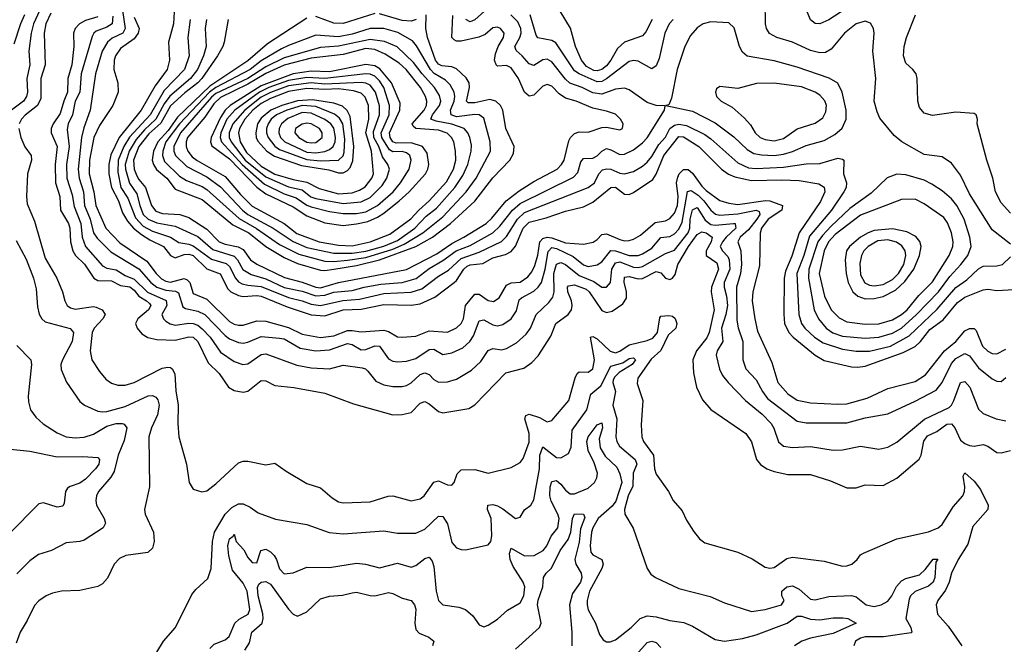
# Model space of a CAD drawing. Header units: inches. Extents: x 1173000 to 1307049, y 522583 to 678455.
# Tile 613 of 617: x 1244965 to 1249303, y 661476 to 664229. Entities that reach past the tile are written whole.
import ezdxf

# ---------------------------------------------------------------- set-up
doc = ezdxf.new("R2010")
doc.units = ezdxf.units.IN
doc.header["$MEASUREMENT"] = 0
doc.layers.add('B2646', color=7, linetype='Continuous')

msp = doc.modelspace()

# ---------------------------------------------------------------- linework, layer by layer
at = {"layer": 'B2646', "color": 5}
for points, elevation in [([(1249330, 663239.2), (1249250, 663303.1), (1249150, 663460.8), (1249110, 663543.9), (1249070, 663597.2), (1249030, 663624.5), (1248950, 663634.4), (1248851.2, 663691.2), (1248817.9, 663717.9), (1248755, 663795), (1248742.8, 663822.8), (1248730.6, 663870), (1248736.9, 663970), (1248724.7, 664090), (1248729.8, 664170), (1248727.1, 664190), (1248713.3, 664213.3), (1248690, 664222.6), (1248650, 664209.9), (1248599.4, 664170), (1248541, 664099), (1248515.2, 664084.8), (1248490, 664082.5), (1248450, 664093.7), (1248369.9, 664129.9), (1248300.5, 664150), (1248268.5, 664168.5), (1248255, 664190), (1248250.6, 664210), (1248249.8, 664309.8)], 1240), ([(1248650, 664306.5), (1248530, 664228.4), (1248490, 664211.3), (1248470, 664211.8), (1248450, 664228.4), (1248431.3, 664271.3)], 1220), ([(1245052.7, 664267.3), (1245025.8, 664210), (1245015.6, 664170), (1245006.4, 664090), (1245010.1, 664030), (1244997.1, 663970), (1245000.3, 663910), (1244996.1, 663890), (1244982.7, 663870), (1244929.6, 663830.4)], 1060), ([(1244987.2, 664250), (1244968.9, 664210), (1244939.4, 664120.6)], 1040), ([(1245102.1, 664257.9), (1245081.1, 664210), (1245073.5, 664170), (1245078.3, 664030), (1245059.3, 663970), (1245058.1, 663881.9), (1245043.4, 663850), (1244990, 663807.8), (1244972.9, 663790), (1244963.2, 663770)], 1080), ([(1245418.5, 664270), (1245430.4, 664190), (1245419.4, 664170), (1245373.2, 664146.8), (1245352.4, 664130), (1245328.5, 664090), (1245299.7, 663990), (1245276.6, 663830), (1245248, 663752), (1245237.8, 663710), (1245222.4, 663570), (1245227.6, 663530), (1245246, 663470), (1245250.5, 663410), (1245276.4, 663350), (1245290, 663289), (1245306.6, 663266.6), (1245366.4, 663206.4), (1245490.4, 663130.4), (1245543.1, 663070), (1245570, 663050.3), (1245610, 663036.3), (1245652.6, 663032.6), (1245665.6, 663025.5), (1245684.1, 662964.1), (1245695.8, 662955.8), (1245750, 662944.3), (1245781.8, 662930), (1245870, 662837.6), (1245890, 662823.1), (1245930, 662807), (1245950, 662804.1), (1245970, 662807.6), (1246030, 662833.2), (1246110, 662825.4), (1246130, 662821.8), (1246201.5, 662781.5), (1246270, 662769.4), (1246330, 662773.3), (1246410, 662801.6), (1246430, 662797.7), (1246470, 662773.8), (1246490, 662776.1), (1246530, 662792.1), (1246550, 662790.6), (1246590, 662734.2), (1246610, 662723.5), (1246630, 662721.3), (1246670, 662724.2), (1246710, 662735.6), (1246770, 662775.7), (1246790, 662776.6), (1246830, 662753.4), (1246870, 662760.1), (1246917.9, 662782.1), (1246949.3, 662810.7), (1246964.1, 662835.9), (1246990, 662902), (1247010, 662905.5), (1247050, 662884.8), (1247070, 662879.9), (1247094.7, 662885.3), (1247130, 662910.1), (1247153.9, 662946.1), (1247166.2, 662993.8), (1247176.4, 663003.6), (1247230, 663032.6), (1247250.4, 663050), (1247264.6, 663070), (1247280.6, 663130), (1247293, 663207), (1247310, 663224.5), (1247330, 663221.1), (1247404.6, 663184.6), (1247450, 663148.2), (1247470, 663141.1), (1247510, 663148.4), (1247530, 663161.2), (1247570, 663211.9), (1247590, 663210.9), (1247650, 663190.1), (1247689.7, 663190.3), (1247710, 663197.3), (1247750, 663221.6), (1247790, 663268.5), (1247830, 663273.5), (1247850, 663284.6), (1247870, 663306.3), (1247884, 663336), (1247908.2, 663471.8), (1247924.2, 663475.8), (1247955.2, 663455.2), (1247980.2, 663430), (1248010, 663388.8), (1248031.4, 663371.4), (1248050, 663367.5), (1248130, 663372.7), (1248210, 663390.2), (1248223.8, 663383.8), (1248226, 663370), (1248212.5, 663350), (1248176.8, 663303.2), (1248139.5, 663270), (1248129.7, 663250), (1248142.3, 663210), (1248146.1, 663150), (1248141.2, 663110), (1248124.1, 663050), (1248125.4, 662905.4), (1248130.4, 662870.4), (1248151, 662810), (1248150.8, 662730), (1248165, 662690), (1248210, 662641.8), (1248237.5, 662590), (1248259.4, 662559.4), (1248390, 662459.6), (1248430, 662452.1), (1248610, 662452.8), (1248690, 662474.6), (1248790, 662492.1), (1248910, 662547.3), (1249003.3, 662596.7), (1249029.6, 662630.4), (1249070, 662714), (1249090, 662735.5), (1249130, 662757.8), (1249150, 662748.1), (1249190, 662695), (1249250, 662645.9), (1249270, 662636.1), (1249290, 662634.3), (1249310, 662652.5)], 1160), ([(1245647.7, 664290), (1245643.7, 664210), (1245620.7, 664130), (1245626.2, 664050), (1245614.9, 664010), (1245563, 663937), (1245500.5, 663830), (1245403.4, 663710), (1245367, 663633), (1245358.5, 663590), (1245358.9, 663550), (1245369.6, 663489.6), (1245400.7, 663430), (1245418.3, 663378.3), (1245440.8, 663340.8), (1245467.1, 663310), (1245501.9, 663281.9), (1245538.7, 663258.7), (1245599.7, 663230), (1245630.1, 663190), (1245650, 663179.1), (1245690, 663194.6), (1245710, 663196.3), (1245730, 663189.1), (1245790, 663130.9), (1245849.3, 663109.3), (1245882.4, 663042.4), (1245895.8, 663030), (1245930, 663012.7), (1245950, 663008.5), (1246010, 663013.3), (1246030, 663010.3), (1246144.2, 662964.2), (1246250, 662928), (1246310, 662923.9), (1246390, 662949.6), (1246470, 662952.5), (1246570, 662973.6), (1246690, 662970.9), (1246730, 662977.4), (1246794.6, 663005.4), (1246879, 663070), (1246890, 663079.5), (1246921.7, 663130), (1246937.1, 663142.9), (1246950, 663148.9), (1247005.5, 663154.5), (1247050, 663180.1), (1247106, 663194), (1247130, 663206.9), (1247150, 663230.7), (1247182.9, 663310), (1247210, 663336.5), (1247285, 663355), (1247370, 663385.1), (1247450, 663404.1), (1247490, 663425.2), (1247570, 663489.1), (1247590, 663490.5), (1247630, 663460.4), (1247650, 663458.4), (1247670, 663467.9), (1247755.1, 663524.9), (1247770, 663548.6), (1247803.2, 663630), (1247870, 663714.1), (1247890, 663712.3), (1247958.2, 663670), (1248058.1, 663570), (1248088.4, 663548.4), (1248115.9, 663535.9), (1248190, 663519.5), (1248323.6, 663523.6), (1248400, 663520), (1248485.9, 663505.9), (1248510.4, 663490.4), (1248511.9, 663470), (1248493, 663427), (1248399, 663290), (1248366.7, 663186.7), (1248339.4, 663120.6), (1248333.3, 663090), (1248331.9, 662931.9), (1248335.6, 662890), (1248353.5, 662850), (1248372.4, 662830), (1248470, 662750.9), (1248510, 662726.7), (1248630, 662698.9), (1248657.5, 662697.5), (1248690, 662702.7), (1248858.3, 662761.7), (1248910, 662789.4), (1248934.5, 662810), (1248975.9, 662864.1), (1249033.8, 662906.2), (1249097.8, 662982.2), (1249130, 663005.7), (1249210, 663037.7), (1249230, 663041.1), (1249270, 663035.1), (1249370, 663040.7)], 1220), ([(1245788, 664230), (1245782.1, 664190), (1245786.3, 664110), (1245776, 664070), (1245748.5, 664010), (1245717.3, 663970), (1245627.5, 663892.5), (1245602.1, 663857.9), (1245565.8, 663790), (1245516, 663744), (1245478.5, 663701.5), (1245447.8, 663650), (1245430, 663590), (1245431.7, 663570), (1245449.1, 663509.1), (1245481.3, 663461.3), (1245494.4, 663410), (1245510, 663371), (1245530.9, 663350), (1245570, 663333.1), (1245650, 663319.4), (1245750, 663274), (1245816.8, 663216.8), (1245910, 663186.5), (1245925, 663170), (1245948.4, 663128.4), (1245985.6, 663105.6), (1246050, 663087.4), (1246130, 663049.3), (1246210, 663031.9), (1246270, 663012.3), (1246310, 663015.4), (1246350, 663027.7), (1246430, 663035.1), (1246483.1, 663050), (1246556.9, 663063.1), (1246650, 663070.3), (1246711.5, 663088.5), (1246770, 663133.1), (1246830, 663167.6), (1246888.8, 663210), (1246950, 663234.2), (1247050.1, 663289.9), (1247080.9, 663319.1), (1247136.2, 663390), (1247170, 663418.6), (1247404.8, 663535.2), (1247424.7, 663555.3), (1247438.2, 663601.8), (1247450, 663616.6), (1247490, 663617.9), (1247510, 663628.4), (1247530, 663649.6), (1247550, 663661.1), (1247570, 663655.8), (1247610, 663634.9), (1247630, 663636), (1247670, 663655.7), (1247710, 663686.1), (1247730, 663707.5), (1247806.3, 663830), (1247809, 663849), (1247770, 663850.7), (1247730, 663863.4), (1247650, 663919.2), (1247630, 663926.9), (1247590, 663923.4), (1247530, 663900.8), (1247490, 663906.1), (1247443, 663930), (1247389.3, 663949.3), (1247370, 663967.2), (1247310, 664042.7), (1247290, 664054.8), (1247270, 664051.9), (1247230, 664026.6), (1247210, 664034.5), (1247179.6, 664070), (1247152.5, 664092.5), (1247147, 664110), (1247169.3, 664150), (1247175.4, 664170), (1247174, 664190), (1247159.5, 664219.5), (1247128.8, 664250)], 1260), ([(1246230, 664236.2), (1246057.3, 664122.7), (1245970, 664047.1), (1245803.4, 663936.6), (1245660, 663800), (1245619, 663741), (1245573.9, 663690), (1245554.8, 663650), (1245549.4, 663610), (1245555, 663590), (1245568.9, 663568.9), (1245614.1, 663530), (1245650, 663482.1), (1245770, 663436.5), (1245904.3, 663324.3), (1245975.2, 663290), (1246050, 663229.3), (1246130, 663180.2), (1246190, 663154.7), (1246290, 663125.4), (1246310, 663123.4), (1246350, 663129.3), (1246450, 663145.6), (1246550, 663171.3), (1246711.2, 663230), (1246783.8, 663270), (1246863.3, 663330), (1246970.9, 663429.1), (1247050, 663532), (1247124.2, 663610), (1247141.1, 663638.9), (1247143.8, 663670), (1247107.8, 663750), (1247093.9, 663830), (1247084.1, 663850), (1247062.7, 663870), (1247037.4, 663877.4), (1246970, 663862.8), (1246942, 663862), (1246933.9, 663870), (1246947.6, 663930), (1246945, 663950), (1246933.1, 663973.1), (1246890, 664012.4), (1246870, 664020.9), (1246825.1, 664025.1), (1246810, 664032.3), (1246796.9, 664050), (1246762.3, 664150), (1246755.3, 664190), (1246755.8, 664250)], 1320), ([(1246530, 664255.6), (1246390, 664212.8), (1246350, 664213.8), (1246270, 664242.3)], 1320), ([(1246711.7, 664230), (1246690, 664222.2), (1246650, 664225.2), (1246550, 664254.5)], 1320), ([(1247013.4, 664266.6), (1246970, 664228), (1246950, 664219.9), (1246930.4, 664230.4)], 1260), ([(1247844, 664230), (1247827.3, 664210), (1247807.1, 664170), (1247782.8, 664057.2), (1247770, 664024.8), (1247750, 664012.5), (1247690, 664046), (1247670, 664048.8), (1247650, 664043.9), (1247550, 663968.7), (1247530, 663957), (1247510, 663954.5), (1247429.8, 663989.8), (1247410, 664002.9), (1247327, 664127), (1247310, 664137.3), (1247248.7, 664148.7), (1247241.3, 664161.3), (1247215.1, 664250)], 1240), ([(1247751.8, 664230), (1247724.4, 664175.6), (1247710, 664157.2), (1247630, 664129.4), (1247598.8, 664101.2), (1247570, 664050), (1247550, 664025.2), (1247530, 664009.5), (1247510, 664002.8), (1247494.4, 664005.6), (1247461.9, 664021.9), (1247440.1, 664050), (1247414.1, 664110), (1247391.4, 664191.4), (1247346.3, 664266.3)], 1220), ([(1249330, 663376.8), (1249290, 663421.2), (1249264.9, 663470), (1249253.3, 663530), (1249226.6, 663610), (1249183.8, 663770), (1249185.4, 663790), (1249179.5, 663810), (1249170, 663815.4), (1249090, 663821.5), (1248986.3, 663806.3), (1248950, 663817.6), (1248930, 663842), (1248922.5, 663870), (1248919.8, 663970), (1248914.5, 663990), (1248900.5, 664010), (1248870, 664037.6), (1248859.4, 664070), (1248862.7, 664110), (1248872.5, 664150), (1248912.4, 664250)], 1220), ([(1245310, 664241.8), (1245255.3, 664224.7), (1245228.7, 664211.3), (1245209.5, 664190.5), (1245202.7, 664170), (1245204.5, 664110), (1245194.5, 664030), (1245177, 663970), (1245175.8, 663910), (1245159.3, 663870), (1245144.5, 663815.5), (1245113, 663770), (1245104.6, 663750), (1245103.7, 663730), (1245130.1, 663670), (1245121.5, 663590), (1245123.6, 663510), (1245142.8, 663450), (1245145.7, 663390), (1245180.8, 663330), (1245186.5, 663310), (1245189.8, 663249.8), (1245199.1, 663210), (1245210.9, 663190), (1245251.7, 663151.7), (1245291.8, 663090), (1245310, 663079.9), (1245370, 663077.4), (1245410, 663057.6), (1245450, 663051.8), (1245470, 663037.1), (1245490.1, 663010), (1245524.7, 662990), (1245537.6, 662977.6), (1245543.3, 662970), (1245532.3, 662950), (1245485.9, 662910), (1245476.1, 662890), (1245483, 662870), (1245503.8, 662843.8), (1245530, 662827.8), (1245570, 662819.7), (1245650, 662817.2), (1245710, 662831.7), (1245730, 662829.1), (1245750.1, 662810), (1245796, 662716), (1245844.1, 662670), (1245885.4, 662610), (1245910, 662594.5), (1245950, 662586.9), (1245970, 662591.7), (1246030, 662638.3), (1246050, 662637.7), (1246090, 662616.3), (1246172.6, 662607.4), (1246310, 662583.3), (1246435.6, 662535.6), (1246610, 662487.7), (1246650, 662489.4), (1246690, 662497.4), (1246730, 662538.4), (1246750, 662546), (1246770, 662535.5), (1246810, 662501.9), (1246830, 662496.6), (1246943.9, 662516.1), (1246970, 662531), (1247107, 662673), (1247187.2, 662692.8), (1247221.8, 662718.2), (1247250, 662747.8), (1247305.6, 662834.4), (1247327.6, 662890), (1247382.5, 662930), (1247396, 662950), (1247399.8, 662970), (1247397.2, 662990), (1247380.2, 663030), (1247379.5, 663050), (1247383.9, 663056.1), (1247410, 663060.1), (1247461.3, 663041.3), (1247474.6, 663030), (1247530, 662946.7), (1247550, 662938.9), (1247576.2, 662943.8), (1247623, 662977), (1247638.5, 663001.5), (1247638.7, 663030), (1247628.1, 663071.9), (1247630, 663094.7), (1247650, 663096.5), (1247690, 663087), (1247710, 663088.3), (1247770, 663119.7), (1247790, 663113.4), (1247810, 663089.2), (1247830, 663083.4), (1247842, 663090), (1247853.7, 663106.4), (1247864.9, 663150), (1247912.5, 663230), (1247950, 663282.7), (1247970, 663294.7), (1247990, 663289.7), (1248016.2, 663270), (1248011.3, 663250), (1247990.3, 663210), (1247990.1, 663190), (1248036.8, 663156.8), (1248043.8, 663130), (1248012.6, 663050), (1248011.9, 663030), (1248025.5, 662950), (1248003.3, 662850), (1247993.2, 662826.8), (1247947.6, 662770), (1247931.6, 662730), (1247933.3, 662673.3), (1247947.5, 662610), (1247974.3, 662554.3), (1248010.8, 662510.8), (1248165.3, 662405.3), (1248189, 662369), (1248211.6, 662290), (1248229.3, 662269.3), (1248257.7, 662250), (1248290, 662238.2), (1248350, 662225.3), (1248450, 662223.9), (1248537, 662197), (1248610, 662165.4), (1248650, 662165.6), (1248690, 662179.3), (1248770, 662176.8), (1248830, 662208.7), (1248927.9, 662292.1), (1248936.6, 662310), (1248949.1, 662370.9), (1248965.4, 662394.6), (1249006.5, 662413.5), (1249050, 662446.5), (1249070, 662447.4), (1249085.7, 662430), (1249110, 662376.1), (1249130, 662360.8), (1249150, 662352.9), (1249170, 662350.1), (1249210, 662356.1), (1249230.1, 662350.1), (1249270, 662322.1), (1249290, 662320.3), (1249330, 662330.9)], 1120), ([(1245375.6, 664244.4), (1245372.3, 664210), (1245350, 664195.3), (1245302.3, 664177.7), (1245292.4, 664170), (1245285.1, 664154.9), (1245236.1, 663990), (1245229.8, 663910), (1245210.1, 663870), (1245197.9, 663810), (1245179.3, 663770), (1245175, 663745), (1245183.3, 663670), (1245171.6, 663590), (1245172.9, 663530), (1245196.9, 663456.9), (1245205, 663405), (1245234.5, 663330), (1245240.1, 663270), (1245255.7, 663230), (1245330, 663144.9), (1245350, 663134.1), (1245390, 663126.1), (1245430, 663101.4), (1245470, 663085.2), (1245528.8, 663028.8), (1245611.2, 662991.2), (1245613.2, 662970), (1245592.3, 662930), (1245598.7, 662910), (1245610, 662899.8), (1245628.4, 662888.4), (1245650, 662882.5), (1245710, 662891.4), (1245730, 662890.3), (1245750, 662882), (1245770, 662867.1), (1245804.1, 662830), (1245850, 662764), (1245910, 662722.7), (1245948.7, 662708.7), (1245970, 662712.9), (1246030, 662754), (1246050, 662756.3), (1246186.2, 662706.2), (1246250, 662694.2), (1246330, 662690.1), (1246390, 662707), (1246474.7, 662694.7), (1246489.6, 662689.6), (1246499.8, 662679.8), (1246535.2, 662635.2), (1246570, 662620.4), (1246610, 662612.3), (1246650, 662612.3), (1246670, 662617), (1246690, 662628.9), (1246730, 662664.8), (1246750, 662672.7), (1246770, 662666), (1246790, 662643.5), (1246810, 662631.4), (1246850, 662632.9), (1246890, 662645.3), (1246956, 662684), (1246997.6, 662722.4), (1247030, 662771), (1247050, 662779.8), (1247090, 662774.6), (1247110, 662779.3), (1247154.6, 662805.4), (1247196.9, 662843.1), (1247215.8, 662870), (1247240.5, 662930), (1247296.9, 662983.1), (1247313.6, 663006.4), (1247320.1, 663030), (1247318.1, 663110), (1247330, 663151.2), (1247350, 663158.8), (1247370, 663149.7), (1247430, 663101.9), (1247495.1, 663075.1), (1247530, 663049.6), (1247550, 663050.1), (1247568.7, 663071.3), (1247574.9, 663130), (1247590, 663157), (1247610, 663161.2), (1247670, 663138.2), (1247690, 663136.4), (1247710, 663141.4), (1247810, 663198.4), (1247850, 663213), (1247910.2, 663290), (1247917.9, 663310), (1247919.2, 663350), (1247929, 663391), (1247950, 663400.8), (1247985.2, 663345.2), (1248010, 663326.2), (1248030, 663323.7), (1248110, 663331.4), (1248117.7, 663330), (1248119.7, 663319.7), (1248120.1, 663310), (1248077.6, 663270), (1248061.1, 663250), (1248051.9, 663230), (1248061.5, 663210), (1248085.6, 663185.6), (1248091.3, 663170), (1248094.2, 663130), (1248069, 663070), (1248068.7, 663050), (1248079.9, 663010), (1248083.3, 662970), (1248076.7, 662930), (1248056.9, 662870), (1248062.6, 662810), (1248038.9, 662770), (1248034.4, 662750), (1248048.8, 662688.8), (1248061.5, 662661.5), (1248086.1, 662630), (1248163.7, 662550), (1248236.8, 662490), (1248275.7, 662450), (1248288.6, 662428.6), (1248308.8, 662368.8), (1248330.1, 662350.1), (1248370, 662343.3), (1248450, 662347.3), (1248550, 662331.4), (1248590, 662333.6), (1248670, 662350.2), (1248750, 662336.1), (1248790, 662344.7), (1248830, 662366.7), (1248951.1, 662468.9), (1249059.8, 662520.2), (1249070.4, 662529.6), (1249081.2, 662550), (1249109.7, 662630.3), (1249130, 662634.1), (1249152, 662610), (1249190, 662512.9), (1249210, 662493.4), (1249267.3, 662470), (1249310, 662461.3)], 1140), ([(1245470, 664239.6), (1245491.8, 664190), (1245487.7, 664170), (1245470, 664145.2), (1245410, 664102.3), (1245387.8, 664070), (1245381.6, 664050), (1245380.9, 664010), (1245398.1, 663950), (1245398.7, 663910), (1245375.8, 663850), (1245317.8, 663762.2), (1245291.4, 663710), (1245273, 663610), (1245272.1, 663550), (1245291.8, 663470), (1245300.8, 663410), (1245345.1, 663310), (1245406.1, 663246.1), (1245525.4, 663165.4), (1245566.2, 663110), (1245590, 663087.5), (1245610, 663076.9), (1245630, 663072.8), (1245690, 663087.8), (1245702.7, 663082.7), (1245714.4, 663070), (1245730, 663022.7), (1245790, 662996.6), (1245890, 662899.3), (1245910, 662887.3), (1245930, 662882.6), (1245950, 662883.2), (1246010, 662901.2), (1246050, 662899.9), (1246150, 662871.9), (1246210, 662843.6), (1246290, 662828.9), (1246350, 662835.2), (1246410, 662858.5), (1246430, 662859.7), (1246470, 662852.8), (1246570, 662860.1), (1246590, 662854.3), (1246630, 662831), (1246650, 662829.2), (1246710, 662833.8), (1246770, 662857.6), (1246850, 662852.5), (1246889.3, 662870.7), (1246909.9, 662890.1), (1246920.3, 662910), (1246929.6, 662970), (1246970, 663019.3), (1246990, 663019.4), (1247030, 662991.5), (1247053.4, 662986.6), (1247077.3, 663002.7), (1247110, 663059.5), (1247130, 663069.3), (1247170, 663072.9), (1247204.1, 663095.9), (1247221.8, 663118.2), (1247235, 663145), (1247248.9, 663191.1), (1247257.1, 663250), (1247270, 663263.9), (1247290, 663270), (1247310, 663267.8), (1247370, 663245.7), (1247450, 663240.1), (1247492, 663248), (1247510, 663259.5), (1247530, 663281.6), (1247550, 663285.2), (1247610, 663259.9), (1247630, 663254.1), (1247650, 663255.2), (1247670, 663261), (1247700.4, 663279.6), (1247765.5, 663334.5), (1247810, 663342.5), (1247830, 663353), (1247850, 663376.4), (1247863, 663410), (1247866, 663450), (1247859.6, 663510), (1247864.9, 663535.1), (1247871.1, 663548.9), (1247890, 663569.2), (1247910, 663568.9), (1247930, 663552.9), (1247970, 663495.7), (1247990, 663475.5), (1248050, 663431.7), (1248090, 663419.6), (1248130, 663415.1), (1248251.5, 663431.5), (1248270.1, 663430), (1248326.6, 663410), (1248323.1, 663390), (1248263.3, 663350), (1248234.2, 663310), (1248228.2, 663288.2), (1248224.8, 663144.8), (1248195.3, 663030), (1248192.1, 662990), (1248203.5, 662910), (1248216.5, 662856.5), (1248278.5, 662718.5), (1248305.4, 662630), (1248350, 662579.8), (1248390, 662552), (1248450, 662540.3), (1248570, 662534), (1248610, 662536.4), (1248699.5, 662560.5), (1248790, 662604.3), (1248910, 662634.9), (1248956.7, 662663.3), (1249040.1, 662770), (1249089.5, 662810.5), (1249130, 662857.1), (1249150, 662867.7), (1249170, 662867.9), (1249178.9, 662858.9), (1249207.7, 662790), (1249230, 662768.5), (1249250, 662758.4), (1249270, 662756.4), (1249310, 662777.6)], 1180), ([(1245716.1, 664230), (1245705.9, 664150), (1245711.6, 664070), (1245692, 664010), (1245602.5, 663917.5), (1245539.7, 663810), (1245449.2, 663710.8), (1245423.8, 663670), (1245399, 663610), (1245397.6, 663557.6), (1245411.6, 663490), (1245442.4, 663442.4), (1245476, 663356), (1245510, 663319), (1245550, 663296.3), (1245630, 663270.3), (1245667, 663247), (1245710, 663239.9), (1245730, 663231.7), (1245810, 663173.3), (1245875, 663155), (1245890, 663141.1), (1245916.2, 663090), (1245930, 663074.3), (1245945.3, 663065.3), (1245970, 663058.8), (1246030, 663053.8), (1246150, 663004.9), (1246210, 662990.5), (1246250, 662974.8), (1246290, 662969.8), (1246388.6, 662991.4), (1246462.6, 662997.4), (1246570, 663022.5), (1246690, 663027.8), (1246737.8, 663042.2), (1246810, 663099), (1246855.1, 663124.9), (1246910, 663175.9), (1246990, 663205.1), (1247088.3, 663251.7), (1247110, 663272.8), (1247158.9, 663350), (1247190, 663379.5), (1247470, 663489.7), (1247498, 663510), (1247516.6, 663550), (1247532.8, 663567.2), (1247550, 663572.3), (1247570, 663570.1), (1247610, 663553), (1247630, 663549.3), (1247670, 663559.9), (1247710, 663583.9), (1247730, 663600.3), (1247750, 663626.2), (1247781.3, 663678.7), (1247810, 663711.2), (1247830.2, 663749.8), (1247850, 663764.2), (1247870, 663767.9), (1247903.1, 663763), (1247983.3, 663723.3), (1248010, 663704.4), (1248130, 663597.8), (1248176.2, 663576.2), (1248210, 663572.7), (1248330, 663579.6), (1248430, 663593.2), (1248490, 663595.4), (1248570, 663618.4), (1248590, 663614.9), (1248596.4, 663610), (1248594.5, 663550), (1248608.2, 663510), (1248606.2, 663490), (1248596.9, 663470), (1248541.6, 663390), (1248445.5, 663274.5), (1248419.8, 663190), (1248389, 663110), (1248397.9, 662930), (1248409.7, 662890), (1248424.4, 662870), (1248466.6, 662830), (1248505.3, 662805.3), (1248590, 662777.6), (1248650, 662767.8), (1248710, 662767.6), (1248801.5, 662790), (1248884.2, 662835.8), (1249007.5, 662952.5), (1249090, 663048.2), (1249137.6, 663082.4), (1249190, 663131.2), (1249210, 663142.7), (1249270, 663143.5), (1249295.8, 663150), (1249330, 663183.1)], 1240), ([(1245884.4, 664230), (1245866.2, 664130), (1245860.1, 664110), (1245836.9, 664070), (1245768.4, 663970), (1245750, 663950.2), (1245693.5, 663906.5), (1245630, 663849.1), (1245586.7, 663773.3), (1245534.8, 663725.2), (1245490, 663670), (1245466.6, 663610), (1245469.4, 663570), (1245481.3, 663541.3), (1245490, 663524.6), (1245520.4, 663490), (1245546, 663410), (1245565.4, 663385.4), (1245594.1, 663374.1), (1245670.3, 663370.3), (1245710, 663357.8), (1245790, 663305.4), (1245844, 663250), (1245870, 663239.7), (1245927.3, 663227.3), (1245950, 663216), (1245982.5, 663170), (1246010.8, 663150.8), (1246132.1, 663092.1), (1246210, 663071.9), (1246269.6, 663049.6), (1246290, 663047.6), (1246370, 663071.2), (1246670, 663128.6), (1246803, 663197), (1246870, 663243.1), (1246922.8, 663270), (1247020.6, 663330), (1247045.9, 663354.1), (1247109.2, 663430.8), (1247165.8, 663474.2), (1247230, 663515.7), (1247332.7, 663570), (1247352.8, 663590), (1247364.8, 663610), (1247385.1, 663694.9), (1247391.7, 663710), (1247410, 663727.8), (1247430, 663734.1), (1247470, 663732.9), (1247530, 663754), (1247550, 663755.9), (1247610, 663743.9), (1247620.5, 663750), (1247624, 663770), (1247612.3, 663790), (1247590, 663812.5), (1247550, 663826.3), (1247490, 663838.6), (1247417.3, 663870), (1247370, 663883.2), (1247341.7, 663901.7), (1247310, 663936.1), (1247290, 663943.6), (1247270, 663936.5), (1247230, 663896.8), (1247210, 663892.2), (1247190, 663909.8), (1247162.8, 663970), (1247130, 664016.2), (1247110, 664026.6), (1247070, 664024.2), (1247064.2, 664030), (1247057.8, 664050), (1247061.5, 664078.5), (1247073.3, 664110), (1247096.7, 664150), (1247099.3, 664170), (1247083.1, 664190), (1247070, 664195.8), (1247050, 664192.9), (1247016.7, 664163.3), (1246988.5, 664151.5), (1246910, 664134.4), (1246890, 664134.4), (1246879.4, 664139.4), (1246868.6, 664150), (1246873.4, 664246.6)], 1280), ([(1244961, 663750), (1244970.4, 663710), (1244988.4, 663668.4), (1245016.2, 663630), (1245017.9, 663610), (1244999.5, 663550), (1244995.1, 663450), (1244998, 663418), (1245030, 663340.9), (1245077.6, 663177.6), (1245129.1, 663090), (1245153.8, 663030), (1245164.2, 662990), (1245175.3, 662970), (1245190, 662958.8), (1245210, 662953.3), (1245290, 662964.7), (1245302.5, 662962.5), (1245329.3, 662950), (1245342, 662930), (1245331.8, 662910), (1245294.1, 662870), (1245284.1, 662850), (1245275.5, 662770), (1245284, 662730), (1245317.8, 662677.8), (1245345.1, 662645.1), (1245370, 662627), (1245397.6, 662617.6), (1245430, 662618.8), (1245470, 662630.1), (1245593.3, 662693.3), (1245617.7, 662697.7), (1245630, 662696.3), (1245637.8, 662690), (1245648.3, 662668.3), (1245653.4, 662593.4), (1245663.4, 662530), (1245661.8, 662450), (1245667.2, 662390), (1245700.6, 662270), (1245711.6, 662190), (1245730, 662159.5), (1245767.7, 662147.8), (1245790, 662152.8), (1245830, 662182.8), (1245930, 662276.5), (1245950, 662283.5), (1245970, 662282.9), (1246050, 662266.9), (1246090, 662274.9), (1246139.1, 662239.1), (1246230, 662185.5), (1246290, 662165.3), (1246341.5, 662121.5), (1246370, 662104.3), (1246390, 662100.2), (1246510, 662104.8), (1246589.1, 662129.1), (1246610, 662131), (1246690, 662108.1), (1246730, 662116.8), (1246747.8, 662130), (1246790, 662190.8), (1246810, 662196.1), (1246850, 662179.3), (1246870, 662177.4), (1246879.3, 662190), (1246893, 662227), (1246910, 662244.5), (1246970, 662246.4), (1247030, 662230.2), (1247130, 662255.2), (1247170, 662278.2), (1247184.2, 662295.8), (1247210, 662367.8), (1247210, 662404.7), (1247190.7, 662469.3), (1247195.3, 662484.7), (1247210, 662490.3), (1247255.1, 662475.1), (1247290, 662457.3), (1247310, 662462.3), (1247384.9, 662550), (1247412.1, 662650), (1247422.2, 662670), (1247430, 662676.6), (1247470, 662675.3), (1247490.2, 662689.8), (1247498.4, 662730), (1247479.8, 662830), (1247490, 662833.3), (1247510, 662822.6), (1247567.4, 662767.4), (1247590, 662760.4), (1247610, 662767.4), (1247650, 662796.3), (1247730, 662814.8), (1247754.8, 662825.2), (1247775.3, 662850), (1247785.2, 662914.8), (1247790, 662922), (1247824.7, 662924.7), (1247842.1, 662922.1), (1247852.7, 662912.7), (1247861.3, 662890), (1247856, 662870), (1247821.7, 662838.3), (1247790, 662770.8), (1247746.8, 662733.2), (1247689.3, 662649.3), (1247686.2, 662626.2), (1247710.1, 662550), (1247704, 662444), (1247706.9, 662390), (1247714, 662370), (1247757.6, 662310), (1247761.5, 662250), (1247770, 662225.8), (1247823.5, 662150), (1247844.4, 662110), (1247884.7, 662064.7), (1247903.2, 662023.2), (1247934.3, 661974.3), (1247960.7, 661940.7), (1247983.4, 661923.4), (1248130, 661882), (1248192.6, 661852.6), (1248250, 661816.5), (1248270, 661812), (1248290, 661815.3), (1248345.2, 661854.8), (1248370, 661860.5), (1248510, 661843), (1248590, 661820.8), (1248610, 661822.8), (1248630.9, 661830), (1248655.3, 661850), (1248669.8, 661870), (1248682.6, 661877.4), (1248830, 661941.5), (1248970, 661971.9), (1249012.4, 661990), (1249030, 662005), (1249078.3, 662081.7), (1249120.3, 662130), (1249128.4, 662150), (1249129.1, 662170), (1249122.2, 662217.8), (1249130, 662231.8), (1249170, 662195.2), (1249199.1, 662159.1), (1249232.4, 662090), (1249231.2, 662070), (1249164.1, 661995.9), (1249142, 661918), (1249099.8, 661850), (1249070.7, 661790), (1249060.8, 661750), (1249044.9, 661715.1), (1249010.2, 661670), (1249003.5, 661650), (1249009.5, 661609.5), (1249055.6, 661555.6), (1249115.9, 661470)], 1080), ([(1244950, 663256.5), (1244993.5, 663173.5), (1245026.8, 663090), (1245037.4, 663042.6), (1245043.3, 662963.3), (1245050.7, 662930.7), (1245063.2, 662910), (1245077.9, 662897.9), (1245187.6, 662867.6), (1245203.2, 662850), (1245196.5, 662810), (1245153.5, 662730), (1245147.1, 662710), (1245147.7, 662687.7), (1245171.4, 662631.4), (1245230, 662545.8), (1245250.3, 662530), (1245310, 662504.4), (1245330, 662500.4), (1245350, 662502.6), (1245430, 662523.8), (1245531.5, 662571.5), (1245550, 662573), (1245564.9, 662564.9), (1245573.7, 662553.7), (1245579.4, 662530), (1245572.5, 662487.5), (1245546.9, 662430), (1245535.1, 662390), (1245537.1, 662170), (1245515.2, 662070), (1245517.7, 662050), (1245555.4, 661970), (1245557.8, 661930), (1245550, 661899.6), (1245530, 661881.5), (1245432.8, 661867.2), (1245405.6, 661854.4), (1245381.8, 661830), (1245352.9, 661767.1), (1245330, 661743.1), (1245310, 661730.9), (1245230, 661713.8), (1245150, 661709.8), (1245110, 661702), (1245081.6, 661690), (1245050, 661667.8), (1245030, 661647), (1244998.7, 661581.3), (1244967.5, 661530), (1244950, 661481.2)], 1060), ([(1244953.1, 662793.1), (1245014.7, 662730), (1245016.8, 662710), (1245003.2, 662570), (1245004.4, 662544.4), (1245013.8, 662510), (1245036.6, 662476.6), (1245068.5, 662448.5), (1245130, 662407.6), (1245170.1, 662390.1), (1245210, 662385.8), (1245250, 662388.9), (1245290, 662403), (1245350, 662437.3), (1245390.1, 662450.1), (1245417, 662450), (1245426, 662446), (1245437.3, 662430), (1245426, 662374), (1245399.8, 662310), (1245382.4, 662237.6), (1245367.1, 662212.9), (1245313.4, 662150), (1245304.5, 662130), (1245300.7, 662110), (1245304.3, 662090), (1245337.1, 662030), (1245342.8, 662010), (1245332.9, 661990), (1245250, 661935.4), (1245230, 661929), (1245170, 661924.2), (1245106, 661890), (1245048.4, 661871.6), (1245010, 661844.1), (1244953.1, 661786.9)], 1040), ([(1245570, 661442), (1245599.7, 661490), (1245652, 661550), (1245723.8, 661696.2), (1245741.5, 661718.5), (1245793.9, 661766.1), (1245809, 661811), (1245814.8, 661930), (1245823.7, 661970), (1245870.6, 662049.4), (1245900.6, 662079.4), (1245930, 662095), (1245950, 662095.5), (1245981.1, 662081.1), (1246015.9, 662055.9), (1246092.3, 662027.8), (1246230, 662004.7), (1246328.8, 661968.8), (1246390, 661962.6), (1246570, 661976), (1246630, 661966.3), (1246710, 661966.6), (1246750, 661983.5), (1246810, 662041), (1246830, 662039.7), (1246850, 662007.2), (1246870, 661924.9), (1246890, 661901.1), (1246910, 661893.4), (1246930, 661893.1), (1247030, 661914.9), (1247040.9, 661930), (1247045.8, 661954.2), (1247042.6, 662030), (1247026.2, 662070), (1247028.5, 662090), (1247050, 662092), (1247070, 662086.9), (1247094, 662074), (1247150, 662031.4), (1247170, 662037), (1247190, 662068.5), (1247217.4, 662090), (1247230, 662113), (1247255.4, 662250), (1247256.8, 662310), (1247270, 662347.2), (1247330, 662299.9), (1247350, 662298.1), (1247382.8, 662317.2), (1247395.6, 662344.4), (1247399.3, 662420.7), (1247464.5, 662510), (1247481.6, 662578.4), (1247525.3, 662614.7), (1247570, 662701.9), (1247623.2, 662716.8), (1247650, 662735.9), (1247670, 662738.7), (1247678.1, 662730), (1247663.2, 662710), (1247606.2, 662673.8), (1247585.8, 662654.2), (1247580.3, 662639.7), (1247578.3, 662630), (1247590.3, 662590), (1247579.1, 662530), (1247595.9, 662470), (1247591.5, 662390), (1247596.1, 662370), (1247608.4, 662350), (1247677.1, 662290), (1247684, 662270), (1247667.6, 662230), (1247667.2, 662172.8), (1247645.6, 662130), (1247629.6, 662070), (1247631.4, 662050), (1247668.7, 661988.7), (1247730.2, 661810), (1247745.9, 661785.9), (1247766, 661770), (1247870, 661721.6), (1248007.2, 661687.2), (1248070, 661659.1), (1248190, 661621.1), (1248249.3, 661630), (1248321.3, 661650), (1248333.3, 661670), (1248323.2, 661690), (1248322.8, 661710), (1248345.4, 661730), (1248370, 661733.8), (1248399.8, 661719.8), (1248450, 661674.8), (1248470, 661671.6), (1248530, 661686.6), (1248630, 661691.3), (1248650, 661685.2), (1248694, 661650), (1248730, 661642.9), (1248761, 661650), (1248790, 661666.5), (1248808.1, 661690), (1248829, 661731), (1248850, 661755.5), (1248870, 661766.5), (1248930, 661782.8), (1248954.7, 661805.3), (1248990, 661851.1), (1249010, 661851.3), (1249001.8, 661838.2), (1248996.7, 661770), (1248990.2, 661749.8), (1248970, 661732.6), (1248910, 661708.4), (1248890.1, 661690), (1248884.5, 661675.5), (1248870.1, 661590), (1248891.6, 661550), (1248895.8, 661530), (1248892.7, 661527.3), (1248771.4, 661508.6), (1248690.8, 661509.2), (1248670, 661503), (1248647.8, 661490), (1248640.6, 661470)], 1060), ([(1245802.6, 661457.4), (1245822.7, 661477.3), (1245870, 661495.8), (1245888.3, 661510), (1245913.9, 661570), (1245932.8, 661587.2), (1245971.4, 661608.6), (1245980.1, 661630), (1245967.9, 661710), (1245950, 661746.1), (1245903.7, 661803.7), (1245886.5, 661866.5), (1245882.3, 661910), (1245886.7, 661930), (1245890, 661941.7), (1245906.4, 661953.6), (1245910, 661961.6), (1245918.9, 661930), (1245952.5, 661892.5), (1245970, 661859.2), (1245990, 661836.6), (1246010, 661835.5), (1246028.2, 661890), (1246050, 661896.2), (1246070, 661884.5), (1246087, 661867), (1246097.3, 661850), (1246110, 661809.2), (1246130, 661787.2), (1246170, 661791.2), (1246230, 661816.5), (1246330, 661815.5), (1246450, 661833.6), (1246489.6, 661829.6), (1246550, 661813.3), (1246630, 661834.1), (1246690, 661816.8), (1246710, 661823.2), (1246750, 661854.2), (1246770, 661860.8), (1246782.5, 661842.5), (1246790, 661819.1), (1246799.9, 661710), (1246810.2, 661670), (1246830.2, 661650.2), (1246900.7, 661640.7), (1246930.2, 661630.2), (1246961.6, 661601.6), (1246990, 661562.8), (1247010, 661554), (1247030, 661560.7), (1247070, 661586.7), (1247113.9, 661626.1), (1247170, 661658.7), (1247186, 661690), (1247190.5, 661730), (1247184.1, 661750), (1247139.6, 661819.6), (1247126.2, 661850), (1247123.4, 661876.6), (1247130, 661899.7), (1247190, 661866.1), (1247232.3, 661867.7), (1247271.6, 661890), (1247287.6, 661910), (1247307.5, 661952.5), (1247335.9, 661990), (1247342.6, 662030), (1247336.6, 662050), (1247306.8, 662106.8), (1247301.6, 662130), (1247302.6, 662170), (1247310, 662193.9), (1247330, 662198.6), (1247350, 662182.4), (1247370, 662155.2), (1247390, 662140.1), (1247410, 662139.8), (1247470, 662165.1), (1247498.5, 662190), (1247508.7, 662210), (1247511, 662231), (1247496.7, 662276.7), (1247469.3, 662330), (1247464.4, 662370), (1247470.6, 662390), (1247510, 662443.2), (1247530, 662452.8), (1247533.2, 662430), (1247518, 662382), (1247522.6, 662342.6), (1247545.5, 662305.5), (1247596.3, 662256.3), (1247610, 662228), (1247617.6, 662190), (1247592.3, 662107.7), (1247575.3, 662084.7), (1247514.7, 662030), (1247490.1, 661990), (1247484.3, 661970), (1247478.9, 661910), (1247481.8, 661881.8), (1247490.2, 661870.2), (1247530, 661850.2), (1247536.3, 661830), (1247530.9, 661810), (1247476.4, 661710), (1247465.1, 661670), (1247465, 661650), (1247470, 661627.6), (1247502.8, 661570), (1247520.2, 661520.2), (1247535.8, 661495.8), (1247550, 661487.2), (1247566.7, 661486.7), (1247590, 661495.5), (1247659.2, 661550), (1247698.9, 661590), (1247730, 661601.7), (1247770, 661597.7), (1247830, 661581.7), (1247892.1, 661572.1), (1247930, 661555.7), (1248030, 661498), (1248070, 661490.7), (1248150, 661502.2), (1248210, 661518.3), (1248346.6, 661570), (1248390, 661599.8), (1248410, 661599.8), (1248450, 661586.5), (1248490, 661583.8), (1248550, 661593.5), (1248592.6, 661592.6), (1248613.4, 661590), (1248650.5, 661570), (1248550, 661523.4), (1248450, 661503.5), (1248411, 661490), (1248378.4, 661470)], 1040), ([(1244910, 662337.2), (1245010, 662327.5), (1245130, 662301.9), (1245243.6, 662303.6), (1245310, 662299.7), (1245317.8, 662290), (1245314.1, 662270), (1245299.9, 662250), (1245255.7, 662204.3), (1245230, 662185.7), (1245187.6, 662172.4), (1245176.2, 662163.8), (1245168, 662150), (1245161.3, 662098.7), (1245155, 662085), (1245130, 662080.7), (1245070, 662099.5), (1245050, 662095.3), (1244918.1, 661961.9)], 1020), ([(1247150, 661455.2), (1247255.3, 661550), (1247263, 661570), (1247246.5, 661650), (1247249.2, 661670.8), (1247270.8, 661730), (1247272.8, 661770), (1247284.6, 661790), (1247308.2, 661811.8), (1247347.1, 661890), (1247381.2, 661938.8), (1247393.9, 661970), (1247400.8, 662030), (1247410, 662051.1), (1247450.1, 662050.1), (1247455, 662035), (1247435.5, 661984.5), (1247430, 661926.9), (1247411, 661850), (1247415.2, 661830), (1247438.7, 661790), (1247442.5, 661770), (1247435.8, 661750), (1247400.4, 661699.6), (1247387.9, 661650), (1247397.6, 661530), (1247397.3, 661470)], 1020), ([(1245958, 661450), (1245977.5, 661482.5), (1245987.8, 661530), (1246033.5, 661570), (1246038, 661590), (1246036.5, 661610), (1246016.4, 661690), (1246013.7, 661726.3), (1246019.3, 661740.7), (1246030, 661750.1), (1246050, 661752.7), (1246070, 661742), (1246150, 661631.1), (1246170, 661609.3), (1246190, 661600.7), (1246230, 661619.7), (1246290, 661676.3), (1246330, 661688.2), (1246387.4, 661692.6), (1246430, 661703), (1246450, 661705.4), (1246510, 661690.9), (1246530, 661690.1), (1246590, 661704), (1246610, 661700.6), (1246650, 661679.8), (1246690, 661668.9), (1246704.9, 661650), (1246710, 661630.8), (1246706.1, 661570), (1246710, 661542.3), (1246725.5, 661525.5), (1246768.2, 661508.2), (1246790.2, 661490), (1246783.5, 661470)], 1020), ([(1247681.7, 661430), (1247730, 661483.8), (1247750, 661489.7), (1247770, 661483.6), (1247790, 661462.8)], 1020)]:
    msp.add_lwpolyline(points, dxfattribs=dict(at, elevation=elevation))
for points, elevation in [([(1248010, 664219.3), (1247977, 664210), (1247950, 664193.2), (1247920.1, 664159.9), (1247896.3, 664110), (1247862.5, 664010), (1247836.5, 663883.5), (1247825.8, 663854.2), (1247812, 663850), (1247930, 663825.9), (1248030, 663774.8), (1248112.1, 663712.1), (1248170, 663656.1), (1248199.4, 663639.4), (1248233, 663633), (1248290, 663630.6), (1248330, 663636), (1248370, 663648.7), (1248430, 663674.3), (1248510, 663696), (1248556.7, 663723.3), (1248588.5, 663751.5), (1248607.2, 663790), (1248607.1, 663830), (1248589.1, 663909.1), (1248569.4, 663949.4), (1248531.2, 663971.2), (1248390, 664020.1), (1248290, 664047.5), (1248170, 664067.7), (1248150, 664085.6), (1248137.2, 664110), (1248113.7, 664193.7), (1248090, 664215)], 1260), ([(1246570, 664189.7), (1246510, 664189.4), (1246430, 664164.4), (1246370, 664152.8), (1246270, 664160.1), (1246150, 664115.8), (1246119.5, 664100.5), (1246030, 664047.1), (1245981.4, 664010), (1245830, 663930.2), (1245801.9, 663910), (1245669.4, 663770.6), (1245609.8, 663690), (1245595.5, 663650), (1245594.8, 663630), (1245604.1, 663604.1), (1245670, 663539.7), (1245700.2, 663520.2), (1245770, 663493.7), (1245790, 663481.2), (1245932.1, 663352.1), (1246008.4, 663308.4), (1246110, 663238.5), (1246195.1, 663195.1), (1246310, 663165), (1246350, 663162.8), (1246410, 663169.4), (1246490, 663180.9), (1246610, 663217.3), (1246659.9, 663240.1), (1246740.9, 663290), (1246830, 663359.4), (1246932.4, 663470), (1246977.1, 663530), (1247039.9, 663650), (1247038.2, 663690), (1247010, 663794.4), (1246989.3, 663810), (1246970, 663811.6), (1246890, 663800.7), (1246866.5, 663810), (1246862.9, 663830), (1246879.3, 663870), (1246882.1, 663890), (1246879, 663910), (1246861.4, 663941.4), (1246841.8, 663961.8), (1246791.7, 663991.7), (1246774.7, 664010), (1246714, 664114), (1246695.9, 664135.9), (1246631.8, 664171.8)], 1340), ([(1246510, 664141.1), (1246370, 664111.9), (1246290, 664105.7), (1246130, 664061.4), (1246050, 664021.2), (1245970.3, 663970), (1245830, 663903.8), (1245810, 663886.8), (1245673.7, 663730), (1245645.2, 663670), (1245644.4, 663650), (1245652.6, 663630), (1245702.2, 663582.2), (1245790, 663536.1), (1245850, 663492), (1245946.4, 663390), (1245970.9, 663370.9), (1246082.2, 663310), (1246170, 663251.4), (1246230, 663225.4), (1246350, 663200.1), (1246430, 663199.7), (1246490, 663209.2), (1246570, 663230.8), (1246630, 663256.4), (1246706.7, 663310), (1246756.7, 663363.3), (1246802.3, 663397.7), (1246883.2, 663490), (1246918.2, 663541.8), (1246940.5, 663590), (1246955.1, 663650), (1246955.4, 663675.4), (1246948.3, 663710), (1246940.1, 663730), (1246923.8, 663750), (1246869, 663769), (1246801, 663781), (1246777.2, 663790), (1246784.3, 663810), (1246815.3, 663850), (1246820.3, 663870), (1246814.5, 663894.5), (1246792.5, 663930), (1246738.9, 663990), (1246700.8, 664040.8), (1246628.8, 664108.8), (1246573, 664133)], 1360), ([(1246490, 664101.3), (1246390, 664076.1), (1246250, 664059.8), (1246130, 664028.9), (1246050, 663991.5), (1245970, 663945), (1245850, 663885.9), (1245821.3, 663858.7), (1245780.9, 663799.1), (1245705.4, 663710), (1245698.7, 663690), (1245698.9, 663670), (1245705.8, 663650), (1245725.2, 663625.2), (1245747.7, 663607.7), (1245870, 663538.3), (1245938, 663458), (1245990, 663406.8), (1246130.8, 663330.8), (1246186.7, 663286.7), (1246284.4, 663250), (1246370, 663235.9), (1246430, 663232.6), (1246510, 663249.7), (1246595.6, 663284.4), (1246689.2, 663350.8), (1246724.2, 663390), (1246769.8, 663430.2), (1246845.2, 663514.8), (1246877.4, 663570), (1246886.5, 663610), (1246886, 663650), (1246878.3, 663690), (1246867.8, 663710), (1246848.7, 663728.7), (1246810, 663741.9), (1246710, 663748.7), (1246699, 663759), (1246694.3, 663770), (1246747, 663830), (1246757.1, 663850), (1246758.8, 663870), (1246753.3, 663890), (1246731.9, 663930), (1246668.8, 664010), (1246637.9, 664037.9), (1246576.3, 664076.3), (1246530, 664097.3)], 1380), ([(1246490, 664031.7), (1246330, 663999.1), (1246250, 664002.5), (1246170, 663990.7), (1246030, 663937.8), (1245893.3, 663850), (1245870.4, 663829.6), (1245850, 663798), (1245809, 663710), (1245806.5, 663690), (1245812.5, 663672.5), (1245890, 663615.3), (1246010.1, 663490.1), (1246050, 663461.8), (1246170, 663404.6), (1246230, 663364.7), (1246310, 663333.4), (1246390, 663321.8), (1246450, 663329.8), (1246499.9, 663340.1), (1246541.4, 663358.6), (1246570, 663375.9), (1246637.4, 663430), (1246681.3, 663470), (1246753.3, 663550), (1246764.1, 663570), (1246767.8, 663590), (1246760.6, 663640.6), (1246739.9, 663670), (1246690, 663686.4), (1246624.5, 663684.5), (1246610, 663690.2), (1246597.5, 663710), (1246595.2, 663730), (1246639.7, 663830), (1246641.4, 663861.4), (1246604.1, 663950), (1246551.9, 664011.9), (1246530, 664025.9)], 1420), ([(1246490, 663990.8), (1246310, 663969.6), (1246230, 663974.7), (1246150, 663960.3), (1246063.3, 663930), (1246022.2, 663910), (1245913.1, 663830), (1245877.9, 663790), (1245851.5, 663730), (1245848.5, 663710), (1245854.5, 663690), (1245945.2, 663590), (1246044.6, 663504.6), (1246130, 663461.4), (1246184.1, 663444.1), (1246230, 663411.9), (1246250, 663403.5), (1246330, 663383), (1246390, 663374.8), (1246450, 663374.6), (1246490, 663382.4), (1246541.7, 663410), (1246611.5, 663470), (1246643.1, 663510), (1246681, 663570), (1246690.8, 663610), (1246683.6, 663630), (1246670, 663641.7), (1246650, 663647.5), (1246610, 663646), (1246594.8, 663654.8), (1246561.2, 663710), (1246558.4, 663730), (1246593.3, 663810), (1246595.2, 663850), (1246569.3, 663930), (1246550, 663960.1), (1246530, 663980.3), (1246510, 663988.8)], 1440), ([(1246470, 663952.4), (1246310, 663945), (1246250, 663951.1), (1246150, 663936.8), (1246070, 663907.6), (1246030, 663887.1), (1245957.1, 663830), (1245904, 663770), (1245888.5, 663730), (1245888.6, 663710), (1245897.8, 663690), (1245959.3, 663610), (1246050, 663535.9), (1246150, 663492.6), (1246210, 663478.9), (1246248.2, 663448.2), (1246270, 663440.8), (1246390, 663419.4), (1246470, 663426.3), (1246510, 663445.8), (1246561.9, 663498.1), (1246583.6, 663530), (1246594.2, 663570), (1246587.3, 663590), (1246564, 663624), (1246547.1, 663670), (1246526.1, 663710), (1246524.3, 663735.7), (1246550, 663810), (1246550.2, 663849.8), (1246532.6, 663910), (1246510, 663939.6), (1246490, 663949.7)], 1460), ([(1248290, 663949.4), (1248211.9, 663948.1), (1248130, 663926.2), (1248050, 663934), (1248035.2, 663924.8), (1248030.4, 663910), (1248035.3, 663890), (1248055.5, 663870), (1248104.1, 663844.1), (1248156.6, 663796.6), (1248185.1, 663765.1), (1248206, 663730), (1248227.8, 663710), (1248250, 663700.8), (1248290, 663695), (1248330, 663705.8), (1248390, 663747.7), (1248470, 663773.5), (1248503.3, 663796.7), (1248517.6, 663822.4), (1248519.7, 663850), (1248512, 663872), (1248490, 663896.9), (1248469.8, 663910), (1248410, 663932.5)], 1280), ([(1246230, 663926.1), (1246150, 663912.7), (1246070, 663881.3), (1246030, 663859.4), (1245991.9, 663830), (1245957.7, 663790), (1245934.2, 663750), (1245929.2, 663730), (1245936.6, 663690), (1245964.3, 663644.3), (1246030, 663583.6), (1246090, 663548.6), (1246170, 663525.2), (1246230, 663513.2), (1246284.3, 663484.3), (1246370, 663462), (1246430, 663466.4), (1246463.1, 663476.9), (1246487.3, 663492.7), (1246517, 663530), (1246523.7, 663550), (1246515, 663650), (1246490.4, 663730), (1246503.3, 663790), (1246501.6, 663850), (1246488.1, 663888.1), (1246470, 663905.6), (1246435.8, 663915.8), (1246370, 663924.8), (1246310, 663921.8)], 1480), ([(1246256.2, 663876.2), (1246190, 663870.8), (1246120.3, 663850), (1246072.3, 663830), (1246030, 663795.4), (1246013.7, 663770), (1246005.8, 663730), (1246007.2, 663710), (1246014, 663694), (1246054, 663650), (1246087.4, 663627.4), (1246207, 663587), (1246326.8, 663566.8), (1246370, 663553.9), (1246390, 663554.7), (1246410, 663563.9), (1246422.1, 663577.9), (1246433.5, 663606.4), (1246437.7, 663670), (1246421.8, 663801.8), (1246408.7, 663828.7), (1246388.1, 663848.1), (1246350, 663861)], 1520), ([(1246210, 663850.8), (1246141.9, 663830), (1246096.3, 663810), (1246073.4, 663790), (1246059.7, 663770), (1246053.1, 663750), (1246052.9, 663730), (1246059.8, 663710), (1246090, 663671.6), (1246110, 663657.5), (1246230, 663613.2), (1246290, 663606.7), (1246370, 663609.2), (1246390, 663629.1), (1246395.5, 663644.5), (1246397.6, 663702.4), (1246388.4, 663770), (1246375.1, 663795.1), (1246353.1, 663813.1), (1246270, 663845.7)], 1540), ([(1246210, 663819.3), (1246146.7, 663793.3), (1246118.2, 663770), (1246108, 663750), (1246106.9, 663730), (1246114.4, 663710), (1246133.6, 663690), (1246230, 663645.8), (1246270, 663642.6), (1246310, 663648.5), (1246330, 663656.2), (1246346.8, 663670), (1246355, 663690), (1246356.9, 663710), (1246350, 663750.4), (1246336.5, 663770), (1246310, 663789.2), (1246250, 663816.4)], 1560), ([(1246230, 663772.4), (1246210, 663769.1), (1246181.3, 663750), (1246177.7, 663730), (1246194.7, 663710), (1246230, 663689), (1246250, 663685.6), (1246270, 663688.1), (1246297.7, 663710), (1246298.6, 663730), (1246285.6, 663750), (1246250, 663769.3)], 1580), ([(1248830, 663548.1), (1248787.8, 663532.2), (1248716.2, 663463.8), (1248622.6, 663397.4), (1248541.2, 663318.8), (1248501.6, 663278.4), (1248481.3, 663250), (1248442.3, 663130), (1248440.3, 663090), (1248466.1, 662950), (1248484.6, 662910), (1248518.3, 662870), (1248548.3, 662848.3), (1248590, 662834.7), (1248690, 662825.1), (1248750, 662829.8), (1248810, 662847.8), (1248850, 662869.2), (1248916.6, 662930), (1249012.8, 663030), (1249062.7, 663097.3), (1249112.4, 663150), (1249142.3, 663190), (1249156.6, 663230), (1249151.2, 663270), (1249126.5, 663350), (1249093.5, 663410), (1249070, 663439.9), (1249030, 663475.2), (1248984.7, 663504.7), (1248950, 663521), (1248870, 663545.8)], 1260), ([(1248910, 663437.4), (1248850, 663436.9), (1248670, 663367.8), (1248558.1, 663281.9), (1248528.4, 663250), (1248509.6, 663210.4), (1248487.6, 663110), (1248511.3, 663010), (1248540.7, 662950), (1248575.4, 662915.4), (1248610, 662897.8), (1248690, 662886.8), (1248750, 662889.2), (1248810, 662906.9), (1248850, 662929.4), (1248874.8, 662950), (1248926.9, 663013.1), (1248986.3, 663073.7), (1249061.1, 663190), (1249076.5, 663230), (1249077.8, 663250), (1249071, 663290), (1249053.6, 663333.6), (1249037.2, 663357.2), (1248950, 663417.2)], 1280), ([(1248810, 663307), (1248730, 663299.5), (1248703.6, 663290), (1248669.4, 663270), (1248620.7, 663230), (1248608.4, 663210), (1248602.9, 663170), (1248606.8, 663110), (1248615.7, 663070), (1248635.8, 663030), (1248658.6, 663010), (1248690, 662998.6), (1248730, 662999.9), (1248770, 663009.2), (1248823.7, 663036.3), (1248864.8, 663075.2), (1248905.2, 663130), (1248930.3, 663190), (1248936.7, 663230), (1248931.7, 663251.7), (1248914, 663274), (1248874.3, 663294.3)], 1320), ([(1248790, 663258.9), (1248745.7, 663254.3), (1248703.1, 663230), (1248684.9, 663210), (1248674.2, 663190), (1248666.1, 663153.9), (1248670, 663104), (1248689.1, 663069.1), (1248710, 663058.8), (1248730, 663056.6), (1248770, 663062.6), (1248810, 663084.1), (1248837, 663110), (1248861, 663150), (1248869.3, 663189.3), (1248866, 663210), (1248852.2, 663232.2), (1248829, 663249)], 1340)]:
    msp.add_lwpolyline(points, close=True, dxfattribs=dict(at, elevation=elevation))

doc.saveas('drawing.dxf')
